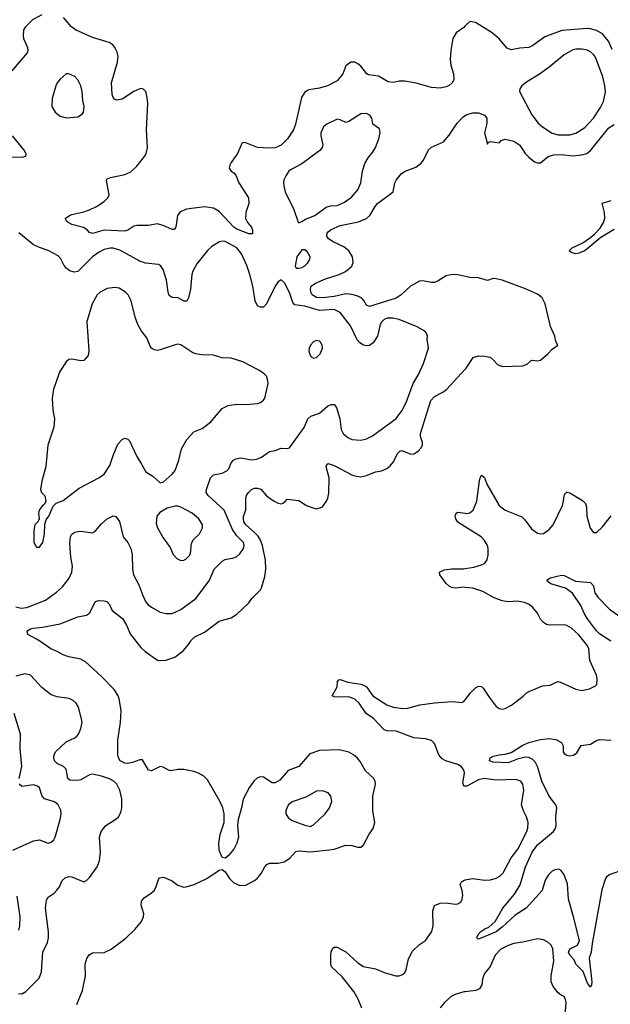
# Model space of a CAD drawing. Header units: inches. Extents: x 2057696 to 2160536, y 827480 to 1016834.
# Tile 291 of 422: x 2086976 to 2090984, y 967537 to 974218. Entities that reach past the tile are written whole.
import ezdxf

# ---------------------------------------------------------------- set-up
doc = ezdxf.new("R2010")
doc.units = ezdxf.units.IN
doc.header["$MEASUREMENT"] = 0
for name, color, linetype in [('C0986', 7, 'Continuous'), ('C0987', 7, 'Continuous'), ('C0996', 7, 'Continuous'), ('C0997', 7, 'Continuous')]:
    doc.layers.add(name, color=color, linetype=linetype)

msp = doc.modelspace()

# ---------------------------------------------------------------- linework, layer by layer
at = {"layer": 'C0986', "color": 5}
for points, elevation in [([(2087363.9, 967536.1), (2087403, 967630), (2087422.7, 967730), (2087419.7, 967810), (2087432.2, 967847.8), (2087447.3, 967872.7), (2087470, 967885.5), (2087550, 967887.6), (2087597.2, 967910), (2087695.3, 967984.7), (2087756.1, 968043.9), (2087802, 968098), (2087816.2, 968130), (2087818.4, 968150), (2087799.5, 968210), (2087802.7, 968237.3), (2087819.7, 968260.3), (2087870, 968292.7), (2087887.3, 968310), (2087900.5, 968330), (2087916.6, 968383.4), (2087925.4, 968394.6), (2087950, 968398.7), (2087970, 968393.4), (2088012.6, 968372.6), (2088050, 968344.4), (2088090, 968332.2), (2088106.2, 968333.8), (2088159, 968350), (2088245.2, 968390), (2088330, 968447.3), (2088350, 968451), (2088370, 968436), (2088399.1, 968390), (2088430, 968362), (2088470, 968343), (2088510, 968346), (2088570, 968376.3), (2088590, 968393.4), (2088615.2, 968424.8), (2088638.7, 968470), (2088653.4, 968486.6), (2088670, 968494.9), (2088730, 968494), (2088770, 968503.6), (2088810, 968528.7), (2088850, 968573.8), (2088870, 968578.3), (2088950, 968571.6), (2089075.8, 968584.2), (2089110, 968590.2), (2089190, 968615.8), (2089230, 968613.6), (2089270, 968602), (2089290, 968604), (2089310, 968618.7), (2089348.5, 968691.5), (2089375.1, 968730), (2089386, 968770), (2089372.3, 968850), (2089371.2, 968950), (2089389.6, 969030), (2089387.8, 969050), (2089379.6, 969070), (2089321.9, 969121.9), (2089285.2, 969185.2), (2089267.4, 969207.4), (2089241.1, 969230), (2089210, 969248), (2089143.4, 969263.4), (2089010, 969259.8), (2088944.3, 969235.7), (2088870, 969151), (2088797, 969123), (2088741.4, 969058.6), (2088710, 969039.2), (2088690, 969039.8), (2088630, 969078.7), (2088610, 969080.9), (2088590, 969074.2), (2088565.9, 969054.1), (2088534.4, 969010), (2088491.2, 968928.8), (2088480.8, 968870), (2088457.7, 968790), (2088454.9, 968750), (2088460.3, 968670), (2088450.3, 968630), (2088430, 968589.6), (2088390, 968543.7), (2088370, 968529), (2088350, 968534), (2088330, 968582), (2088326.4, 968630), (2088336.8, 968690), (2088362.4, 968770), (2088363.4, 968830), (2088353.4, 968870), (2088335.6, 968910), (2088250, 969059.7), (2088224.4, 969084.4), (2088190, 969106.2), (2088157.5, 969117.5), (2088090, 969130.8), (2088050, 969129.8), (2088001.4, 969121.4), (2087990, 969123.1), (2087950, 969146.6), (2087930, 969149.7), (2087870, 969121.6), (2087850, 969124.5), (2087810, 969195.1), (2087790, 969196.2), (2087742.2, 969177.8), (2087710, 969171.1), (2087690, 969174), (2087657, 969190), (2087645.1, 969210), (2087641.3, 969230), (2087641.6, 969330), (2087660.6, 969450), (2087664.3, 969530), (2087650.6, 969610), (2087643.4, 969630), (2087618.6, 969670), (2087530, 969762.2), (2087421.4, 969861.4), (2087390, 969877.7), (2087310, 969893.7), (2087270, 969907.1), (2087230, 969930.9), (2087186, 969950), (2087112.8, 970000)], 520), ([(2087764.7, 970000), (2087797.9, 969957.9), (2087827.2, 969930), (2087910, 969872.7), (2087930, 969869.1), (2087967.5, 969872.5), (2088027.6, 969892.4), (2088085.6, 969934.4), (2088122.2, 969977.7), (2088136.1, 970000)], 520), ([(2086967.3, 967610), (2086991.1, 967608.9), (2087016.6, 967623.4), (2087106.7, 967713.3), (2087122.7, 967757.3), (2087132.6, 967890), (2087163.8, 967956.2), (2087171.8, 967988.2), (2087170.8, 968029.2), (2087149.8, 968190), (2087156.5, 968243.5), (2087170, 968263.1), (2087209.5, 968290), (2087228.7, 968311.3), (2087245.1, 968334.9), (2087263.3, 968376.7), (2087284.7, 968395.3), (2087310, 968403.8), (2087330, 968402.4), (2087410, 968367.7), (2087430, 968376.3), (2087450, 968396.3), (2087500.5, 968470), (2087516.9, 968510), (2087524.2, 968570), (2087518, 968670), (2087527.8, 968710), (2087560.7, 968750), (2087627.2, 968792.8), (2087645.1, 968810), (2087662, 968838), (2087669.8, 968870.2), (2087669.8, 968930), (2087655.8, 968990), (2087634.5, 969030), (2087615.4, 969050), (2087586.1, 969066.1), (2087530, 969085.8), (2087470, 969098.1), (2087450, 969093.7), (2087390, 969061.1), (2087370, 969055), (2087317, 969057), (2087301.3, 969070), (2087290, 969132), (2087272, 969150), (2087229.6, 969170), (2087212.8, 969190), (2087207.2, 969210), (2087208.5, 969230), (2087219.7, 969250), (2087290, 969318.3), (2087350, 969346), (2087363.5, 969356.5), (2087374.3, 969370), (2087391.7, 969408.3), (2087398.5, 969450), (2087394.3, 969474.3), (2087373.9, 969553.9), (2087359.4, 969579.4), (2087338, 969598), (2087311.1, 969611.1), (2087230, 969623.5), (2087190, 969635.8), (2087126.3, 969686.3), (2087049, 969770), (2087010, 969779.1), (2086950, 969764.5)], 540), ([(2090000, 969016.9), (2089990, 969016.2), (2089982.9, 969042.9), (2089992.9, 969090), (2089993.7, 969110), (2089987.1, 969130), (2089970.7, 969150), (2089950, 969163.4), (2089867.9, 969187.9), (2089842, 969202), (2089820.2, 969230), (2089790, 969306.6), (2089770, 969327.9), (2089730, 969339.2), (2089650, 969345.6), (2089530, 969389.3), (2089470, 969391.4), (2089450, 969399), (2089376.5, 969476.5), (2089327.7, 969510), (2089279.4, 969579.4), (2089250, 969607), (2089210, 969622.9), (2089130, 969620.5), (2089110, 969622.9), (2089097.2, 969630), (2089129.6, 969690), (2089132.9, 969727.1), (2089141.5, 969738.5), (2089150, 969740.7), (2089203.5, 969723.5), (2089290, 969710.1), (2089310, 969703), (2089330.2, 969690), (2089372.6, 969630), (2089466.7, 969570), (2089510, 969552.3), (2089575.2, 969544.8), (2089610, 969547.1), (2089692.2, 969567.8), (2089790, 969582.5), (2089910, 969592.3), (2089975.3, 969584.7), (2089990, 969590.8), (2090000, 969603.8)], 480), ([(2086971.4, 969070), (2086989.8, 969150), (2086977.8, 969270), (2086980.3, 969370), (2086937.7, 969510)], 560), ([(2086930, 968583.6), (2087070, 968646.4), (2087110, 968652.9), (2087170, 968630.6), (2087190, 968636.3), (2087207.9, 968652.1), (2087216.9, 968670), (2087249.8, 968790), (2087256.4, 968830), (2087254.8, 968854.8), (2087237.6, 968890), (2087211.3, 968911.3), (2087143.6, 968930), (2087129, 968949), (2087110, 969005.1), (2087097.3, 969017.3), (2087070, 969026.8), (2086990, 969013.7), (2086972.6, 969030)], 560), ([(2089296.5, 967510), (2089272.4, 967572.4), (2089242.6, 967622.6), (2089164, 967724), (2089091.8, 967790), (2089087.6, 967810), (2089088.2, 967870), (2089090, 967892), (2089101.6, 967918.4), (2089110, 967924), (2089130, 967924.9), (2089190, 967893.1), (2089270, 967818.7), (2089310, 967792.9), (2089390, 967777), (2089456, 967750), (2089529, 967729), (2089550, 967728.9), (2089570, 967737.1), (2089589.7, 967750.3), (2089599.6, 967770), (2089613.6, 967846.4), (2089641.7, 967898.3), (2089690, 967943), (2089729.6, 967970.4), (2089772.7, 968030), (2089782.7, 968070), (2089780.5, 968170), (2089790, 968206.8), (2089830, 968223.8), (2089870, 968226), (2089930, 968215.5), (2089950, 968219.1), (2089969, 968230), (2089979.3, 968250), (2089983.7, 968276.3), (2089979.6, 968310), (2089965.1, 968350), (2089973.1, 968366.9), (2089985.5, 968374.5), (2090000, 968380.5)], 480), ([(2086970, 968040.7), (2086977.2, 968070), (2086979.8, 968130), (2086958.9, 968270)], 560), ([(2090000, 967621.4), (2089990, 967620.3), (2089930, 967604), (2089904.6, 967590), (2089857.7, 967550), (2089830, 967512.8)], 480)]:
    msp.add_lwpolyline(points, dxfattribs=dict(at, elevation=elevation))
at = {"layer": 'C0986', "color": 5, "elevation": 540}
msp.add_lwpolyline([(2089030, 968985.1), (2088990, 968982.9), (2088917.4, 968942.6), (2088825.5, 968910), (2088800.4, 968890), (2088790, 968875.1), (2088782, 968850), (2088782.4, 968830), (2088799.9, 968799.9), (2088824.8, 968784.8), (2088910, 968751.8), (2088950, 968743.7), (2088970, 968754.4), (2089048, 968830), (2089078.7, 968870), (2089093.1, 968913.1), (2089087, 968950), (2089070, 968972.3)], close=True, dxfattribs=at)
at = {"layer": 'C0987', "color": 5}
for points, elevation in [([(2087126.8, 974250), (2087062.7, 974217.3), (2087015.3, 974170), (2087001.7, 974150), (2086998.3, 974110), (2087001.7, 974090), (2087029, 974030), (2087031.5, 974010), (2087026.1, 973993.9), (2086923.1, 973870)], 520), ([(2090000, 974175.5), (2089990, 974165.6), (2089938.7, 974130), (2089916, 974090), (2089901.1, 974010), (2089897.4, 973950), (2089902, 973910), (2089920.3, 973850), (2089923.1, 973810), (2089911, 973789), (2089890, 973771.2), (2089870, 973761.7), (2089830, 973752.4), (2089770, 973758.5), (2089666.4, 973786.4), (2089590, 973800.3), (2089550, 973799.8), (2089510, 973792), (2089475.5, 973795.5), (2089410, 973834.6), (2089343, 973843), (2089330.9, 973850.9), (2089290, 973902.7), (2089270, 973919.3), (2089250, 973929.3), (2089222, 973930), (2089190, 973904), (2089168.2, 973850), (2089130, 973804), (2089064, 973770), (2089010, 973753.3), (2088938.7, 973741.3), (2088910, 973726), (2088889, 973691), (2088848.4, 973510), (2088833.7, 973470), (2088794, 973410), (2088750, 973367.4), (2088710, 973347.7), (2088666.3, 973346.3), (2088590, 973351.3), (2088510, 973382.7), (2088490, 973384), (2088482.5, 973377.5), (2088454, 973310), (2088410.8, 973250), (2088401, 973230), (2088398, 973210), (2088411.3, 973190), (2088430, 973178.8), (2088442.4, 973162.4), (2088463.1, 973110), (2088527.4, 973010), (2088530.2, 972970), (2088510.8, 972910), (2088508.1, 972870), (2088522.4, 972842.4), (2088548, 972810), (2088555.6, 972790), (2088554.5, 972765.5), (2088530, 972766.1), (2088450, 972796.2), (2088429.3, 972810), (2088330, 972917.1), (2088290, 972938.9), (2088230, 972947.8), (2088107.9, 972932.1), (2088064.8, 972915.2), (2088047, 972890), (2088035.3, 972810), (2088025.2, 972794.8), (2088010, 972793.6), (2087950, 972820.9), (2087907.7, 972832.3), (2087850, 972822), (2087770, 972822.6), (2087750, 972816), (2087710.1, 972789.9), (2087690, 972784.2), (2087550, 972789.8), (2087470, 972767.6), (2087450, 972773.6), (2087432.5, 972792.5), (2087408.8, 972808.8), (2087330, 972828.6), (2087310, 972838.7), (2087292.3, 972850), (2087285.2, 972870), (2087312.7, 972890), (2087330, 972896.1), (2087410, 972913.4), (2087450, 972927.1), (2087497.4, 972950), (2087550, 972984.4), (2087574.3, 973010), (2087583.5, 973030), (2087566.6, 973113.4), (2087564.7, 973130), (2087570, 973138), (2087592.2, 973147.8), (2087690, 973168.3), (2087730, 973186), (2087770, 973223.2), (2087823.5, 973290), (2087835, 973310), (2087842.9, 973350), (2087836.6, 973470), (2087844.6, 973650), (2087841.1, 973690), (2087830.8, 973730), (2087810, 973751.1), (2087790, 973749.7), (2087750, 973730.8), (2087670, 973679.8), (2087632, 973672), (2087619.2, 973679.2), (2087609.3, 973689.3), (2087602.9, 973710), (2087599.3, 973790), (2087639.8, 973930), (2087643.5, 973970), (2087638, 973998), (2087622.4, 974030), (2087607.6, 974047.6), (2087583.5, 974063.5), (2087470, 974097.3), (2087354, 974150), (2087328.2, 974170), (2087273.6, 974233.6)], 520), ([(2090000, 972475), (2089950, 972485.7), (2089910, 972488.3), (2089870, 972478.9), (2089814.8, 972445.2), (2089790, 972435.1), (2089770, 972434.8), (2089710, 972446.6), (2089690, 972443.5), (2089628.5, 972410), (2089564.9, 972350), (2089531.6, 972328.4), (2089350, 972272.5), (2089330, 972280.5), (2089311.7, 972311.7), (2089295.1, 972330), (2089264.4, 972344.4), (2089230, 972353.8), (2089190, 972357.5), (2089110, 972340.5), (2089031.5, 972331.5), (2088990, 972332.2), (2088960.2, 972350), (2088950.6, 972370), (2088948.3, 972390), (2088954.2, 972410), (2088983.5, 972430), (2089050, 972459.8), (2089142.9, 972490), (2089187.8, 972510), (2089230, 972546.7), (2089239.1, 972570), (2089234.5, 972610), (2089209.7, 972650), (2089176.3, 972676.3), (2089103.6, 972710), (2089071.2, 972730), (2089061, 972750), (2089062.7, 972770), (2089070, 972779.5), (2089090, 972794), (2089150, 972820.9), (2089274.1, 972845.9), (2089329.9, 972870.1), (2089350.8, 972890), (2089387.2, 972950), (2089404.2, 972970), (2089511, 973049), (2089521.1, 973110), (2089531.2, 973130), (2089566.6, 973173.4), (2089590.7, 973189.3), (2089663.7, 973216.3), (2089697, 973243), (2089715.3, 973264.7), (2089750, 973334), (2089770, 973352), (2089852.4, 973390), (2089890, 973433.4), (2089944.8, 973515.2), (2089983.8, 973556.2), (2090000, 973567.6)], 520), ([(2086925.5, 973430), (2087004.9, 973330), (2087017.1, 973310), (2087014.8, 973290), (2086990, 973283.1), (2086890, 973284.1)], 520), ([(2086950, 970233.8), (2086985.7, 970225.7), (2087025.2, 970230), (2087150, 970279), (2087225.9, 970334.1), (2087265.4, 970370), (2087310.6, 970429.4), (2087330, 970468.2), (2087334.1, 970510), (2087323.4, 970570), (2087316.5, 970663.5), (2087320.9, 970710), (2087330, 970726.4), (2087350, 970740.3), (2087370, 970746), (2087390, 970747.2), (2087470, 970735.8), (2087489.8, 970750.2), (2087530, 970798), (2087570, 970830.5), (2087610, 970850.6), (2087627.5, 970847.5), (2087652.4, 970812.4), (2087678.3, 970710), (2087710.3, 970670), (2087730, 970630.6), (2087738.4, 970590), (2087740.6, 970490), (2087747.5, 970450), (2087783.4, 970383.4), (2087810.3, 970310), (2087830, 970270.5), (2087848.4, 970248.4), (2087870, 970231.8), (2087930, 970198.3), (2087970, 970187.9), (2088010, 970189.1), (2088070, 970216.1), (2088170, 970291.5), (2088260.8, 970410), (2088296.4, 970490), (2088350, 970543.6), (2088370, 970556), (2088430, 970567.2), (2088450, 970575.8), (2088470, 970594), (2088494.8, 970630), (2088499.3, 970650), (2088495.3, 970670), (2088450, 970716.2), (2088419.1, 970759.1), (2088362.7, 970890), (2088253.7, 970990), (2088241.5, 971010), (2088242.4, 971030), (2088271.3, 971110), (2088290.9, 971129.1), (2088350, 971140.9), (2088382.2, 971157.8), (2088394.3, 971170), (2088410, 971210.5), (2088427.3, 971230), (2088441.6, 971238.4), (2088474, 971246), (2088550, 971231.7), (2088585, 971235), (2088615.6, 971250), (2088670, 971287), (2088710, 971294), (2088750, 971310.4), (2088790, 971308), (2088806.3, 971313.7), (2088906, 971450), (2088931.6, 971510), (2088952.1, 971527.9), (2089010, 971547.4), (2089065.5, 971594.5), (2089090, 971607.4), (2089110, 971606.7), (2089125.7, 971585.7), (2089147.5, 971510), (2089157.4, 971437.4), (2089171.2, 971411.2), (2089202.2, 971382.2), (2089230, 971368.9), (2089290, 971364.9), (2089330, 971374.3), (2089370, 971395.2), (2089530, 971511.6), (2089570, 971564.6), (2089599.6, 971620.4), (2089645.8, 971750), (2089682.2, 971810), (2089715.9, 971884.1), (2089749.7, 971990), (2089741.3, 972050), (2089743.6, 972070), (2089736.2, 972090), (2089724.4, 972104.4), (2089674, 972134), (2089550, 972183.7), (2089510, 972192.8), (2089470, 972192.1), (2089450, 972183.8), (2089430, 972166), (2089422.3, 972150), (2089403.2, 972070), (2089375.1, 972024.9), (2089350, 972006.6), (2089330, 972004.4), (2089310, 972009.8), (2089284.8, 972024.8), (2089265.6, 972045.6), (2089220.2, 972140.2), (2089151.7, 972231.7), (2089110, 972251.2), (2089010, 972245.3), (2088910, 972275), (2088844, 972284), (2088830, 972298.4), (2088810, 972360.7), (2088775.1, 972430), (2088750, 972453.2), (2088730, 972439.3), (2088710, 972409.3), (2088650, 972289.3), (2088630, 972266.6), (2088610, 972267), (2088590, 972277), (2088573, 972310), (2088557.6, 972410), (2088537.4, 972490), (2088516.8, 972550), (2088481.5, 972630), (2088450, 972669.7), (2088370, 972712.6), (2088350, 972714.7), (2088331.3, 972710), (2088279.9, 972680.1), (2088250, 972652), (2088178, 972562), (2088150, 972511.8), (2088143.6, 972490), (2088135, 972390), (2088122.3, 972330), (2088110, 972307), (2088092.8, 972307.2), (2088050.9, 972330.9), (2088010, 972333.3), (2087990, 972347), (2087982.4, 972370), (2087971.4, 972450), (2087950, 972522.7), (2087931.3, 972550), (2087917.2, 972557.2), (2087830, 972566), (2087790, 972580.5), (2087655.1, 972655.1), (2087610, 972667.8), (2087590, 972667.9), (2087550, 972659), (2087510, 972638.5), (2087470, 972608.8), (2087370.1, 972509.9), (2087344.8, 972504.8), (2087315, 972515), (2087290, 972531.5), (2087276.4, 972550), (2087255.7, 972595.7), (2087236.4, 972616.4), (2087170, 972652.1), (2087110, 972672.1), (2087070, 972691), (2086970, 972771.5)], 540), ([(2088136.1, 970000), (2088142.4, 970010), (2088165.1, 970030), (2088230, 970061.3), (2088330, 970135.8), (2088410, 970159.5), (2088450, 970183.8), (2088530, 970260.5), (2088551.6, 970290), (2088610, 970348.2), (2088617.4, 970362.6), (2088640.3, 970439.7), (2088647.1, 970490), (2088642.8, 970550), (2088624.5, 970650), (2088608.2, 970690), (2088593.3, 970713.3), (2088570, 970739.2), (2088509.8, 970790), (2088496.9, 970810), (2088494.3, 970830), (2088495.1, 970850), (2088509.6, 970890), (2088509.8, 970970), (2088515.3, 970990), (2088527.6, 971010), (2088548.5, 971030), (2088570, 971039.2), (2088590, 971040.2), (2088612, 971032), (2088650, 970988), (2088702, 970950), (2088730, 970936.4), (2088750, 970933.4), (2088762, 970938), (2088779, 970950), (2088790, 970964.7), (2088850, 970958.8), (2088870, 970954.8), (2088922, 970922), (2088964.8, 970904.8), (2088990, 970899.5), (2089015.4, 970904.6), (2089030, 970913.4), (2089058.4, 970950), (2089068, 970972), (2089074.3, 971005.7), (2089075.9, 971110), (2089055.1, 971184.9), (2089060.4, 971199.6), (2089070, 971206.4), (2089110, 971193.7), (2089230, 971129.2), (2089250, 971121.8), (2089290, 971116.5), (2089330, 971126.2), (2089390, 971149.2), (2089430, 971157.6), (2089466.6, 971173.4), (2089489.1, 971190.9), (2089510, 971216.5), (2089542.8, 971277.2), (2089556, 971290), (2089570, 971295.6), (2089630, 971269), (2089650, 971271.8), (2089679.6, 971290), (2089698.7, 971310), (2089709.6, 971330), (2089709.6, 971350), (2089695.1, 971390), (2089695.3, 971410), (2089766.1, 971633.9), (2089790, 971660.7), (2089847.6, 971690), (2089871.2, 971708.8), (2090000, 971847.7)], 520), ([(2090000, 970777.5), (2089950, 970808.7), (2089936.4, 970830), (2089931.1, 970850), (2089937, 970870), (2089950, 970876.1), (2090000, 970869.1)], 480), ([(2090000, 970365.9), (2089990, 970367), (2089930, 970361.2), (2089906, 970366), (2089890, 970374), (2089870, 970392.8), (2089826, 970450), (2089825.2, 970470), (2089855.8, 970484.2), (2089907.1, 970492.9), (2089990, 970491.3), (2090000, 970493)], 480), ([(2087112.8, 970000), (2087090, 970015.6), (2087030, 970047.3), (2087027, 970070), (2087050, 970085.5), (2087068, 970090), (2087130, 970096.1), (2087250, 970117.7), (2087370, 970165.5), (2087430, 970177.1), (2087450, 970190.8), (2087489.5, 970270), (2087510, 970276.1), (2087550, 970275), (2087567.3, 970270), (2087585.5, 970250), (2087603, 970210), (2087673.9, 970153.9), (2087701.5, 970110), (2087725.2, 970050), (2087764.7, 970000)], 520)]:
    msp.add_lwpolyline(points, dxfattribs=dict(at, elevation=elevation))
for points, elevation in [([(2087310, 973851.8), (2087290, 973851.6), (2087250, 973814.5), (2087230.4, 973790), (2087221.1, 973770), (2087196.2, 973683.8), (2087194, 973630), (2087215.5, 973590), (2087250, 973562.4), (2087292.2, 973552.2), (2087370, 973559.5), (2087401.2, 973578.8), (2087409.4, 973590), (2087411.9, 973608.1), (2087413.6, 973630), (2087404.7, 973670), (2087400.5, 973730), (2087390, 973768.7), (2087369.5, 973810), (2087350, 973832)], 540), ([(2089330, 973580.7), (2089290, 973578.7), (2089210, 973526.3), (2089190, 973520.7), (2089150, 973538.4), (2089130, 973542), (2089059.1, 973510), (2089037.1, 973490), (2089020.3, 973450), (2089018.7, 973430), (2089033.4, 973370), (2089027.4, 973350), (2089013.4, 973330), (2088890, 973238.9), (2088818.4, 973201.6), (2088803, 973190), (2088780.9, 973159.1), (2088768.9, 973131.1), (2088766.7, 973113.3), (2088767.8, 973090), (2088778.1, 973050), (2088835.5, 972930), (2088865.1, 972845.1), (2088870, 972838.8), (2088890, 972847.7), (2088916, 972864), (2088978.4, 972890), (2089054.9, 972945.1), (2089085.7, 972954.3), (2089130, 972956.9), (2089180.9, 972979.1), (2089227.3, 973012.7), (2089270, 973063.8), (2089291.2, 973110), (2089302, 973190), (2089318.8, 973241.2), (2089339.7, 973280.3), (2089370, 973317.3), (2089389.5, 973350), (2089413.3, 973410), (2089422.9, 973450), (2089416.6, 973476.6), (2089372.7, 973510), (2089366.6, 973550), (2089351.2, 973571.2)], 540), ([(2088910, 972655.3), (2088890, 972655.3), (2088857.3, 972610), (2088845.4, 972545.4), (2088851.6, 972531.6), (2088870, 972531), (2088890, 972536.3), (2088910, 972548.4), (2088930, 972566.4), (2088945.6, 972590), (2088947.3, 972610), (2088930, 972641.2)], 540), ([(2087619.5, 972400.5), (2087570, 972393.6), (2087520.7, 972370), (2087501.6, 972350), (2087467, 972290), (2087430.6, 972170), (2087444.9, 971970), (2087439.9, 971940.1), (2087410, 971906), (2087390, 971903.1), (2087330, 971914.3), (2087310, 971911.5), (2087290, 971897), (2087248.5, 971830), (2087205.7, 971710), (2087197, 971650), (2087201.1, 971570), (2087211.6, 971510), (2087207.9, 971452.1), (2087166.4, 971330), (2087153.5, 971186.5), (2087126.9, 971086.9), (2087117.3, 971030), (2087124.7, 971010), (2087146.4, 970986.4), (2087152, 970950), (2087144.7, 970930), (2087125.2, 970914.8), (2087107.3, 970890), (2087104, 970870), (2087106.8, 970830), (2087098, 970810), (2087078.8, 970790), (2087070.7, 970750), (2087071, 970670), (2087090, 970638), (2087110, 970638), (2087132.3, 970670), (2087143.7, 970730), (2087145.6, 970794.4), (2087154.8, 970825.2), (2087172.3, 970850), (2087202.7, 970917.3), (2087223.7, 970936.3), (2087270, 970955.5), (2087380.3, 971039.7), (2087512.3, 971110), (2087550, 971134.9), (2087587.7, 971192.3), (2087610, 971260.7), (2087642.2, 971337.8), (2087670, 971370.4), (2087690, 971377.6), (2087710, 971372.4), (2087720.3, 971360.2), (2087770, 971253.4), (2087803, 971203), (2087830.6, 971150), (2087879.5, 971119.5), (2087930, 971074.8), (2087950, 971078.8), (2088010, 971134), (2088030, 971158.8), (2088055.8, 971230), (2088074.1, 971305.9), (2088111, 971369), (2088157.7, 971422.3), (2088214.9, 971445.1), (2088272.7, 971490), (2088350, 971580.7), (2088390, 971600.7), (2088446, 971610), (2088510, 971606), (2088590, 971613.4), (2088610, 971620.7), (2088630, 971636), (2088639.3, 971650), (2088660.9, 971750), (2088658, 971778), (2088650, 971799), (2088635.3, 971815.3), (2088599.3, 971839.3), (2088490, 971896.9), (2088410, 971922), (2088350, 971924.5), (2088290, 971940.9), (2088210, 971942.9), (2088170, 971949.6), (2088150, 971957.6), (2088070, 972011), (2088050, 972015.3), (2088030, 972012.8), (2087930, 971977.2), (2087910, 971973.3), (2087890, 971976.9), (2087869.8, 971989.8), (2087861.8, 972001.8), (2087839.1, 972059.1), (2087800.5, 972110), (2087776.9, 972150), (2087758.8, 972198.8), (2087731.5, 972310), (2087711.2, 972350), (2087693.3, 972370), (2087650, 972395.8)], 560), ([(2088990, 972041.1), (2088970, 972033), (2088950.3, 972010), (2088940.9, 971990), (2088938.3, 971970), (2088942.6, 971950), (2088953.4, 971930), (2088970, 971921.1), (2088990, 971925.3), (2089015.1, 971950), (2089029.7, 971990), (2089028.4, 972010), (2089018, 972030), (2089010, 972037.4)], 560), ([(2088050, 970917.6), (2088030, 970917), (2087977.5, 970902.5), (2087925.7, 970874.3), (2087907, 970850), (2087902.5, 970802.5), (2087910.4, 970770), (2087950, 970701), (2087996.4, 970636.4), (2088017.1, 970590), (2088042.8, 970562.7), (2088070, 970548.2), (2088090, 970550.4), (2088102.3, 970557.7), (2088130, 970585.5), (2088138, 970610), (2088138.4, 970650), (2088144.5, 970670), (2088155.1, 970690), (2088195.1, 970730), (2088216, 970770), (2088217.2, 970790), (2088191.8, 970830), (2088146.3, 970870), (2088070, 970911.3)], 560)]:
    msp.add_lwpolyline(points, close=True, dxfattribs=dict(at, elevation=elevation))
at = {"layer": 'C0996', "color": 5}
for points, elevation in [([(2090000, 969603.8), (2090035.6, 969650), (2090070, 969684.9), (2090090, 969696.5), (2090110, 969692.4), (2090121.5, 969681.5), (2090160.7, 969620.7), (2090210, 969557.1), (2090230, 969543), (2090250, 969539.3), (2090270, 969543.8), (2090313.2, 969566.8), (2090392.9, 969627.1), (2090415.1, 969650), (2090437.4, 969662.6), (2090522.7, 969697.3), (2090576.9, 969703.1), (2090616.5, 969723.5), (2090630, 969726.8), (2090650, 969720.7), (2090750, 969675.3), (2090790, 969666.7), (2090842.5, 969677.5), (2090882.7, 969697.3), (2090892.3, 969707.7), (2090894.5, 969745.5), (2090889.6, 969770), (2090845.4, 969870), (2090838.3, 969950), (2090830, 969969.3), (2090805.2, 970000)], 480), ([(2091070.3, 968449.7), (2090983.1, 968416.9), (2090959, 968401), (2090950.3, 968389.7), (2090927.4, 968312.6), (2090860.6, 967950), (2090853.7, 967890), (2090841.5, 967850), (2090858, 967690), (2090857.1, 967670), (2090850, 967654), (2090830, 967681.2), (2090798.8, 967758.8), (2090750, 967809.6), (2090738.2, 967838.2), (2090708.4, 967870), (2090699.8, 967890), (2090710, 967912.7), (2090761.2, 967938.8), (2090774.1, 967970), (2090734.8, 968130), (2090699.1, 968250), (2090694.2, 968354.2), (2090670, 968415.8), (2090650, 968445.1), (2090633.6, 968453.6), (2090607, 968450), (2090590, 968439.8), (2090564.9, 968415.1), (2090541.2, 968378.8), (2090522, 968310), (2090412.8, 968190), (2090338.2, 968141.8), (2090250, 968059.2), (2090210, 968028.9), (2090090, 967979.5), (2090082, 967982), (2090078, 967990), (2090086.9, 968010), (2090104.7, 968030), (2090133.2, 968050), (2090160.1, 968059.9), (2090202, 968098), (2090255.6, 968190), (2090334.8, 968285.2), (2090372.9, 968347.1), (2090408, 968470), (2090454.3, 968570), (2090490, 968618.3), (2090597.4, 968710), (2090611, 968730), (2090616.8, 968750), (2090614.4, 968810), (2090619.9, 968870), (2090614.3, 968890), (2090569, 968949), (2090519.4, 969050), (2090489.9, 969150), (2090476.5, 969176.5), (2090457.8, 969197.8), (2090431.7, 969211.7), (2090410, 969214.3), (2090357.9, 969202.1), (2090290, 969174.3), (2090190, 969180.9), (2090170, 969186), (2090164, 969190), (2090168, 969210), (2090190, 969220.7), (2090229.7, 969230.3), (2090270, 969233.7), (2090310, 969245.7), (2090390, 969295.5), (2090430, 969314.4), (2090510, 969333.2), (2090570, 969340.4), (2090614.4, 969334.4), (2090652.6, 969312.6), (2090663, 969290), (2090664.2, 969250), (2090670, 969239.1), (2090690, 969226.7), (2090710, 969222.4), (2090733.1, 969226.9), (2090756.6, 969243.4), (2090786.5, 969293.5), (2090850, 969301.5), (2090890, 969326.3), (2090910, 969332.6), (2090990, 969330.2)], 460), ([(2090000, 968380.5), (2090010, 968384.6), (2090050, 968391.5), (2090130, 968380.2), (2090170, 968382), (2090210, 968393.1), (2090233.1, 968406.9), (2090256, 968430), (2090311.7, 968530), (2090355.3, 968590), (2090418, 968710), (2090425.2, 968734.8), (2090427.3, 968770), (2090416.2, 968810), (2090394.2, 968850), (2090381.7, 968890), (2090397.7, 968990), (2090391.1, 969030), (2090376.2, 969050), (2090342, 969062), (2090210, 969057.2), (2090128.6, 969068.6), (2090090, 969059.4), (2090010, 969017.6), (2090000, 969016.9)], 480), ([(2090675.6, 967430), (2090684.2, 967550), (2090680.7, 967570), (2090670, 967589.2), (2090650, 967598), (2090630, 967615.1), (2090597, 967657), (2090583, 967690), (2090582.3, 967730), (2090600.8, 967830), (2090594.7, 967914.7), (2090579.6, 967939.6), (2090558.9, 967958.9), (2090530, 967973.6), (2090490, 967980.5), (2090390, 967957.8), (2090330, 967949.8), (2090290, 967936.8), (2090240.3, 967910), (2090201.5, 967870), (2090167.7, 967792.3), (2090130, 967745.2), (2090117, 967710), (2090111.4, 967668.6), (2090097.1, 967642.9), (2090070.3, 967629.7), (2090000, 967621.4)], 480)]:
    msp.add_lwpolyline(points, dxfattribs=dict(at, elevation=elevation))
at = {"layer": 'C0997', "color": 5}
for points, elevation in [([(2090996.3, 974016.3), (2090972.4, 974072.4), (2090930, 974121.2), (2090890, 974145.7), (2090850, 974156.5), (2090830, 974157.3), (2090655.5, 974144.5), (2090538.9, 974101.1), (2090457.1, 974042.9), (2090430.9, 974029.1), (2090370, 974025.7), (2090310, 974014.4), (2090283.9, 974023.9), (2090230, 974088.6), (2090182, 974130), (2090070, 974198.9), (2090030, 974205.1), (2090000, 974175.5)], 520), ([(2090000, 973567.6), (2090010, 973574.7), (2090050, 973586.5), (2090090, 973587.1), (2090130.1, 973570.1), (2090145.3, 973550), (2090145.3, 973514.7), (2090131, 973450), (2090150, 973374), (2090155.3, 973384.7), (2090170, 973392), (2090230, 973382), (2090242.7, 973397.3), (2090270, 973406.4), (2090330, 973393.6), (2090370, 973366), (2090407.2, 973310), (2090430, 973285.2), (2090470, 973252.9), (2090490, 973246), (2090510, 973245.7), (2090563.1, 973290), (2090598.7, 973301.3), (2090650, 973303.6), (2090730, 973295.3), (2090790, 973300.5), (2090823.6, 973310), (2090850, 973330.2), (2090974.7, 973485.3), (2091010, 973505.8)], 520), ([(2091010, 972793.9), (2090919.2, 972740.8), (2090810, 972649.6), (2090770, 972632.7), (2090750, 972629.6), (2090717.2, 972637.2), (2090704, 972650), (2090726, 972670), (2090797, 972703), (2090843.3, 972736.7), (2090876.9, 972763.1), (2090915.7, 972804.2), (2090937.5, 972842.5), (2090946, 972870), (2090943.6, 972910), (2090927.8, 972972.2), (2090990, 972991)], 480), ([(2090000, 971847.7), (2090005.9, 971854.1), (2090053.5, 971926.5), (2090090, 971936), (2090130, 971934.9), (2090167.5, 971927.5), (2090190, 971910.3), (2090218.2, 971878.2), (2090250, 971864.7), (2090390, 971869.1), (2090419.8, 971880.2), (2090450, 971907.7), (2090490, 971903.1), (2090510, 971908.7), (2090560.9, 971950), (2090590, 971982.8), (2090628, 972010), (2090614, 972034), (2090607, 972070), (2090577, 972137), (2090540.8, 972290), (2090520.9, 972330), (2090490, 972354.6), (2090408.9, 972391.1), (2090250, 972449.8), (2090210, 972460.3), (2090190, 972460.9), (2090150, 972448.9), (2090090, 972467.4), (2090030, 972468.5), (2090000, 972475)], 520), ([(2090000, 970869.1), (2090010, 970867.7), (2090030, 970871.7), (2090053.3, 970890), (2090078, 970950), (2090095.1, 971090), (2090099.7, 971110), (2090110, 971127.7), (2090130, 971110.6), (2090146.8, 971066.8), (2090230, 970922.6), (2090270, 970890.3), (2090384.2, 970844.2), (2090404.6, 970824.6), (2090450, 970764), (2090490, 970733.4), (2090510, 970728.2), (2090530, 970730.5), (2090570, 970758), (2090596.2, 970790), (2090658.6, 970921.4), (2090667.1, 970950), (2090671.6, 970990), (2090677.2, 971002.8), (2090690, 971012.2), (2090710, 971007), (2090796, 970956), (2090815.9, 970935.9), (2090822, 970910), (2090825.7, 970850), (2090847.5, 970767.5), (2090870, 970738.8), (2090890, 970738.8), (2090930, 970776.3), (2090989.6, 970850.4)], 480), ([(2090000, 970493), (2090057.4, 970502.6), (2090110, 970518), (2090130, 970528.8), (2090147.3, 970552.7), (2090155.1, 970584.9), (2090154.6, 970630), (2090149.8, 970650), (2090130, 970683.5), (2090107.8, 970710), (2090000, 970777.5)], 480), ([(2090987.2, 970000), (2090911.6, 970050), (2090889.9, 970070), (2090830, 970152.2), (2090807.2, 970190), (2090783.3, 970243.3), (2090727, 970327), (2090679.8, 970359.8), (2090581.2, 970390), (2090553.2, 970410), (2090560.7, 970419.3), (2090575.3, 970430), (2090651.9, 970448.1), (2090670, 970446.7), (2090747.5, 970407.5), (2090850, 970399.3), (2090870, 970377.3), (2090879.2, 970330), (2090899.2, 970299.2), (2090978.7, 970218.7), (2091048.2, 970168.3)], 460), ([(2090805.2, 970000), (2090770, 970043.6), (2090720.7, 970090), (2090690, 970106.3), (2090670, 970111.3), (2090570, 970109.6), (2090550, 970114.5), (2090530, 970126.6), (2090509.3, 970150), (2090489.4, 970190), (2090458, 970230), (2090432.3, 970250), (2090402.4, 970262.4), (2090351.6, 970271.6), (2090290, 970267.1), (2090250, 970275.3), (2090196.1, 970296), (2090119, 970339), (2090050, 970360.5), (2090000, 970365.9)], 480)]:
    msp.add_lwpolyline(points, dxfattribs=dict(at, elevation=elevation))
at = {"layer": 'C0997', "color": 5, "elevation": 540}
msp.add_lwpolyline([(2090790, 974018.6), (2090750, 974018.6), (2090730, 974013.8), (2090670, 973980.7), (2090570, 973895.1), (2090510, 973852.4), (2090407.3, 973790), (2090382.8, 973770), (2090370.8, 973750), (2090367.3, 973730), (2090452, 973572), (2090495.3, 973515.3), (2090524.4, 973490), (2090588.6, 973448.6), (2090630, 973436.5), (2090710, 973436.3), (2090750, 973447.5), (2090810, 973486.5), (2090869.9, 973550.1), (2090917.3, 973622.7), (2090937.6, 973662.4), (2090950.6, 973729.4), (2090947.6, 973770), (2090933.6, 973830), (2090883.8, 973963.8), (2090870, 973982.7), (2090850, 973999.3), (2090830, 974010.7)], close=True, dxfattribs=at)

doc.saveas('drawing.dxf')
